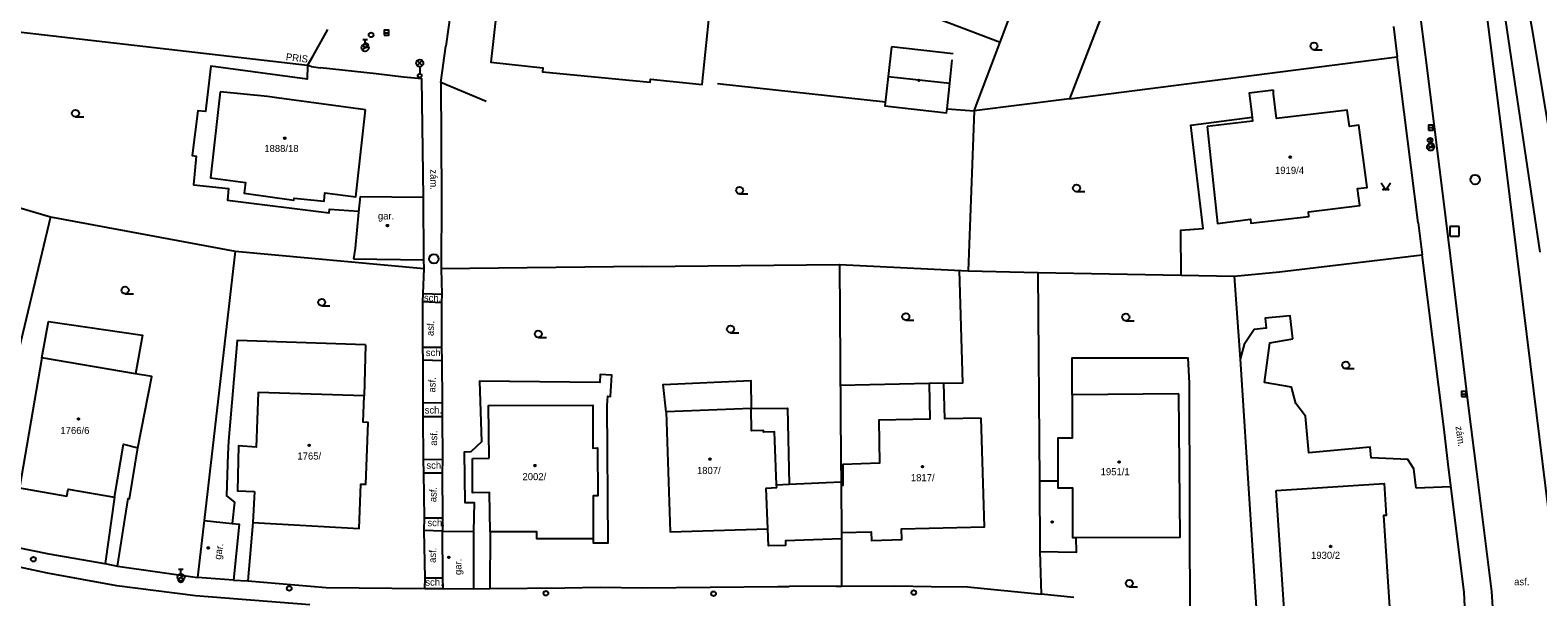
# Model space of a CAD drawing. Extents: x -737812 to -729375, y -1123000 to -1115500.
# Drawn here: x -735801.1 to -735641.7, y -1119148.4 to -1119088.5 of the extents above; entities that cross this region are included whole.
import ezdxf

# ---------------------------------------------------------------- set-up
doc = ezdxf.new("R2010")
doc.units = 0
for name, color, linetype in [('Doplněk polohopisu', 7, 'Continuous'), ('Hranice - ploty_ zdi', 7, 'Continuous'), ('Hranice parcel a úz_ celk', 7, 'Continuous'), ('Komunikace', 7, 'Continuous'), ('Pomocné popisy', 7, 'Continuous'), ('Popisy budov', 7, 'Continuous'), ('Popisy povr_ zn_ inž_ sítí', 7, 'Continuous'), ('Povr_ zn_ inž_ sítí - el_', 7, 'Continuous'), ('Povr_ zn_ inž_ sítí - kan_', 7, 'Continuous'), ('Povr_ zn_ inž_ sítí - tep_', 7, 'Continuous'), ('Povr_ zn_ inž_ sítí - vod_', 7, 'Continuous'), ('Stavební objekty', 7, 'Continuous'), ('Zeleň', 7, 'Continuous'), ('Značky druhů budov', 7, 'Continuous'), ('Značky druhů pozemků', 7, 'Continuous'), ('Čísla popisná', 7, 'Continuous')]:
    doc.layers.add(name, color=color, linetype=linetype)

msp = doc.modelspace()

# ---------------------------------------------------------------- linework, layer by layer
at = {"layer": 'Doplněk polohopisu'}
for p, q in [((-735771.8, -1119092.24), (-735771.2, -1119091.23)), ((-735759.54, -1119116.35), (-735757.58, -1119116.43)), ((-735757.61, -1119117.32), (-735759.58, -1119117.24)), ((-735759.58, -1119122.04), (-735757.63, -1119122.04)), ((-735757.6, -1119123.47), (-735759.56, -1119123.4)), ((-735759.56, -1119129.34), (-735757.54, -1119129.35)), ((-735757.56, -1119127.9), (-735759.54, -1119127.95)), ((-735757.52, -1119133.9), (-735759.52, -1119133.95)), ((-735759.49, -1119135.3), (-735757.54, -1119135.3)), ((-735759.43, -1119140.08), (-735757.52, -1119140.06)), ((-735757.51, -1119141.49), (-735759.45, -1119141.43)), ((-735757.49, -1119146.44), (-735759.36, -1119146.46)), ((-735759.39, -1119147.55), (-735757.46, -1119147.56))]:
    msp.add_line(p, q, dxfattribs=at)
at = {"layer": 'Hranice - ploty_ zdi'}
for p, q in [((-735755.72, -1119079.77), (-735757.15, -1119090.18)), ((-735771.2, -1119091.23), (-735769.65, -1119088.43)), ((-735657.01, -1119088.13), (-735656.6, -1119091.34)), ((-735757.68, -1119094.02), (-735757.15, -1119090.18)), ((-735771.4, -1119092.33), (-735771.8, -1119092.24)), ((-735771.4, -1119092.33), (-735770.42, -1119092.48)), ((-735764.51, -1119093.13), (-735770.42, -1119092.48)), ((-735654.39, -1119108.89), (-735656.6, -1119091.34)), ((-735761.65, -1119093.48), (-735764.51, -1119093.13)), ((-735654.39, -1119108.89), (-735653.96, -1119112.25)), ((-735651.65, -1119130.74), (-735653.96, -1119112.25)), ((-735759.58, -1119122.04), (-735759.58, -1119117.24)), ((-735757.61, -1119117.32), (-735757.63, -1119122.04)), ((-735759.56, -1119123.4), (-735759.58, -1119122.04)), ((-735757.63, -1119122.04), (-735757.6, -1119123.47)), ((-735759.54, -1119127.95), (-735759.56, -1119123.4)), ((-735757.6, -1119123.47), (-735757.56, -1119127.9)), ((-735759.56, -1119129.34), (-735759.54, -1119127.95)), ((-735759.52, -1119133.95), (-735759.56, -1119129.34)), ((-735757.56, -1119127.9), (-735757.54, -1119129.35)), ((-735757.54, -1119129.35), (-735757.52, -1119133.9)), ((-735651.2, -1119134.7), (-735651.65, -1119130.74)), ((-735759.49, -1119135.3), (-735759.52, -1119133.95)), ((-735757.52, -1119133.9), (-735757.54, -1119135.3)), ((-735759.43, -1119140.08), (-735759.49, -1119135.3)), ((-735757.54, -1119135.3), (-735757.52, -1119140.06)), ((-735759.45, -1119141.43), (-735759.43, -1119140.08)), ((-735757.52, -1119140.06), (-735757.51, -1119141.49)), ((-735759.36, -1119146.46), (-735759.45, -1119141.43)), ((-735802.76, -1119143.15), (-735799.12, -1119143.88)), ((-735791.88, -1119145.19), (-735783.42, -1119146.4)), ((-735759.39, -1119147.55), (-735759.36, -1119146.46)), ((-735769.8, -1119147.43), (-735759.39, -1119147.55)), ((-735744.6, -1119147.46), (-735740.86, -1119147.41)), ((-735740.86, -1119147.41), (-735736.38, -1119147.48)), ((-735715.91, -1119147.3), (-735720.88, -1119147.35)), ((-735715.91, -1119147.3), (-735715.35, -1119147.3)), ((-735705.85, -1119147.33), (-735702.02, -1119147.36)), ((-735702.02, -1119147.36), (-735694.23, -1119148.16)), ((-735690.79, -1119148.51), (-735694.23, -1119148.16))]:
    msp.add_line(p, q, dxfattribs=at)
for points in [[(-735759.53, -1119106.15), (-735759.71, -1119093.66), (-735761.65, -1119093.48)], [(-735757.68, -1119094.02), (-735757.63, -1119106.2), (-735757.65, -1119113.75), (-735757.58, -1119116.43), (-735757.61, -1119117.32)], [(-735759.58, -1119117.24), (-735759.54, -1119116.35), (-735759.45, -1119113.69), (-735759.47, -1119112.8)], [(-735660.15, -1119160.11), (-735658.35, -1119160.17), (-735656.8, -1119159.89), (-735655.25, -1119159.35), (-735653.84, -1119158.66), (-735652.69, -1119157.66), (-735651.57, -1119156.53), (-735650.67, -1119155.25), (-735650.1, -1119154.01), (-735649.66, -1119152.1), (-735649.43, -1119150.23), (-735649.52, -1119147.92), (-735651.2, -1119134.7)], [(-735799.12, -1119143.88), (-735793.02, -1119144.92), (-735791.88, -1119145.19)], [(-735779.62, -1119146.67), (-735778.08, -1119146.75), (-735769.8, -1119147.43)], [(-735754.25, -1119147.57), (-735752.52, -1119147.55), (-735744.6, -1119147.46)], [(-735736.38, -1119147.48), (-735722.06, -1119147.32), (-735720.88, -1119147.35)], [(-735715.35, -1119147.3), (-735709.71, -1119147.26), (-735705.85, -1119147.33)]]:
    msp.add_lwpolyline(points, dxfattribs=at)
at = {"layer": 'Hranice parcel a úz_ celk'}
for p, q in [((-735752.9, -1119096.05), (-735757.68, -1119094.02)), ((-735728.45, -1119094.13), (-735710.7, -1119096.09)), ((-735704.18, -1119096.81), (-735701.33, -1119097.05)), ((-735779.44, -1119111.89), (-735759.45, -1119113.69)), ((-735736.4, -1119113.51), (-735757.65, -1119113.75)), ((-735706.09, -1119125.87), (-735715.47, -1119126.07)), ((-735752.48, -1119141.56), (-735752.52, -1119147.55)), ((-735715.35, -1119142.31), (-735715.35, -1119147.3))]:
    msp.add_line(p, q, dxfattribs=at)
for points in [[(-735714.47, -1119083.71), (-735698.56, -1119089.78), (-735694.08, -1119077.87), (-735692.92, -1119074.95)], [(-735685.59, -1119081.12), (-735691.26, -1119095.77), (-735701.33, -1119097.05), (-735698.56, -1119089.78)], [(-735771.8, -1119092.24), (-735812.43, -1119087.56), (-735817.83, -1119102.69)], [(-735771.8, -1119092.24), (-735771.81, -1119093.7), (-735782.01, -1119092.3), (-735782.55, -1119097.11), (-735783.37, -1119097.02), (-735783.96, -1119101.77), (-735783.56, -1119101.81), (-735783.85, -1119104.87), (-735780.12, -1119105.25), (-735780.24, -1119106.49), (-735769.48, -1119107.82), (-735769.46, -1119107.42), (-735766.38, -1119107.63)], [(-735691.26, -1119095.77), (-735656.6, -1119091.34)], [(-735701.33, -1119097.05), (-735701.97, -1119113.97)], [(-735679.43, -1119114.42), (-735679.46, -1119109.64), (-735677.12, -1119109.46), (-735678.43, -1119098.54), (-735671.95, -1119097.69)], [(-735817.83, -1119102.69), (-735798.93, -1119108.25), (-735807.1, -1119142.22)], [(-735798.93, -1119108.25), (-735779.44, -1119111.89), (-735782.7, -1119140.34)], [(-735736.4, -1119113.51), (-735715.56, -1119113.27), (-735715.41, -1119133.94), (-735715.39, -1119136.27)], [(-735715.56, -1119113.27), (-735701.97, -1119113.97), (-735694.58, -1119114.14), (-735694.42, -1119136.21)], [(-735694.58, -1119114.14), (-735679.43, -1119114.42), (-735673.84, -1119114.53), (-735669.05, -1119114.06), (-735653.96, -1119112.25)], [(-735704.53, -1119125.82), (-735702.51, -1119125.78), (-735702.86, -1119113.92)], [(-735673.84, -1119114.53), (-735673.2, -1119123.31), (-735671.16, -1119155.01)], [(-735799.87, -1119123.16), (-735799.16, -1119119.3), (-735789.21, -1119120.76), (-735789.95, -1119124.83)], [(-735667.64, -1119121.16), (-735667.93, -1119118.71), (-735670.56, -1119118.95), (-735670.46, -1119120.03), (-735671.71, -1119120.15), (-735672.78, -1119121.76), (-735673.2, -1119123.31)], [(-735765.67, -1119121.79), (-735779.23, -1119121.31), (-735780.12, -1119131.97), (-735780.22, -1119133.33), (-735780.36, -1119137.74), (-735779.49, -1119138.4), (-735779.76, -1119140.66)], [(-735654.59, -1119136.93), (-735654.86, -1119134.89), (-735655.48, -1119133.91), (-735659.37, -1119133.72), (-735659.47, -1119132.59), (-735665.93, -1119133.21), (-735666.29, -1119129.33), (-735667.31, -1119127.99), (-735667.78, -1119126.25), (-735670.63, -1119125.77), (-735670.08, -1119121.57), (-735667.64, -1119121.16)], [(-735765.67, -1119121.79), (-735765.81, -1119127.18)], [(-735690.97, -1119127.08), (-735690.97, -1119123.14), (-735678.74, -1119123.14), (-735678.59, -1119125.84), (-735678.52, -1119152.02)], [(-735741.59, -1119142.31), (-735741.59, -1119142.72), (-735740.02, -1119142.71), (-735740.1, -1119128.21), (-735740.05, -1119127.22), (-735739.75, -1119127.24), (-735739.63, -1119124.97), (-735740.86, -1119124.91), (-735740.9, -1119125.76), (-735753.62, -1119125.62), (-735753.4, -1119132.04), (-735754.53, -1119133.11), (-735755.23, -1119133.12), (-735755.15, -1119138.46), (-735754.15, -1119138.46), (-735754.23, -1119141.51)], [(-735733.89, -1119128.85), (-735734.2, -1119125.96), (-735724.93, -1119125.56), (-735724.89, -1119128.52), (-735721.05, -1119128.46), (-735720.89, -1119136.52)], [(-735791.88, -1119145.19), (-735790.73, -1119138.04), (-735790.59, -1119138.06), (-735789.7, -1119132.66)], [(-735650.94, -1119136.78), (-735654.59, -1119136.93)], [(-735792.18, -1119137.9), (-735793.16, -1119144.9)], [(-735777.55, -1119140.58), (-735778.08, -1119146.75)], [(-735694.39, -1119143.65), (-735694.23, -1119148.16)]]:
    msp.add_lwpolyline(points, dxfattribs=at)
at = {"layer": 'Komunikace'}
for p, q in [((-735799.28, -1119145.93), (-735807.36, -1119144.17)), ((-735791.92, -1119147.25), (-735799.28, -1119145.93)), ((-735783.62, -1119148.32), (-735791.92, -1119147.25)), ((-735771.52, -1119149.29), (-735783.62, -1119148.32))]:
    msp.add_line(p, q, dxfattribs=at)
for points in [[(-735664.94, -1118992.1), (-735664.04, -1118994.71), (-735663.15, -1118997.47), (-735659.74, -1119009.64), (-735655.31, -1119027), (-735652.16, -1119039.82), (-735649.62, -1119050.45), (-735646.28, -1119066.71), (-735642.38, -1119088.3), (-735640.06, -1119102.33)], [(-735646.51, -1119149.53), (-735646.62, -1119147.87), (-735648.19, -1119135.16), (-735649.06, -1119128.23), (-735650.97, -1119112.36), (-735651.45, -1119108.36), (-735653.43, -1119092.49), (-735654.06, -1119087.56), (-735654.96, -1119080.63), (-735655.58, -1119077.71), (-735656.22, -1119075.74), (-735657.04, -1119073.89), (-735658.8, -1119071.22), (-735660.55, -1119069.35), (-735662.57, -1119067.7), (-735664.76, -1119066.47), (-735667.97, -1119064.95), (-735671.34, -1119063.59)], [(-735642.22, -1119160.27), (-735641.37, -1119155.35), (-735641.01, -1119154.6), (-735640.42, -1119154.05), (-735639.42, -1119153.8), (-735639.49, -1119148.63), (-735639.69, -1119146.66), (-735642.17, -1119126.63), (-735645.45, -1119100.1), (-735647.7, -1119082.26), (-735648.69, -1119075.66), (-735649.12, -1119073.35), (-735649.93, -1119070.97), (-735650.95, -1119068.79), (-735652.19, -1119066.83)]]:
    msp.add_lwpolyline(points, dxfattribs=at)
at = {"layer": 'Povr_ zn_ inž_ sítí - el_'}
for p, q in [((-735760.18, -1119092.25), (-735759.66, -1119091.72)), ((-735759.65, -1119092.25), (-735760.18, -1119091.72)), ((-735759.92, -1119092.36), (-735759.92, -1119093.11))]:
    msp.add_line(p, q, dxfattribs=at)
for centre, radius in [((-735759.92, -1119091.99), 0.375), ((-735759.92, -1119093.31), 0.2)]:
    msp.add_circle(centre, radius, dxfattribs=at)
at = {"layer": 'Povr_ zn_ inž_ sítí - kan_'}
for p, q in [((-735763.68, -1119088.77), (-735763.18, -1119088.77)), ((-735653.31, -1119098.81), (-735652.81, -1119098.81)), ((-735649.82, -1119126.98), (-735649.32, -1119126.98))]:
    msp.add_line(p, q, dxfattribs=at)
for points in [[(-735763.68, -1119089.02), (-735763.18, -1119089.02), (-735763.18, -1119088.52), (-735763.68, -1119088.52)], [(-735653.31, -1119099.06), (-735652.81, -1119099.06), (-735652.81, -1119098.56), (-735653.31, -1119098.56)], [(-735649.82, -1119127.23), (-735649.32, -1119127.23), (-735649.32, -1119126.73), (-735649.82, -1119126.73)]]:
    msp.add_lwpolyline(points, close=True, dxfattribs=at)
for centre in [(-735648.37, -1119104.31), (-735758.42, -1119112.69)]:
    msp.add_circle(centre, 0.5, dxfattribs=at)
at = {"layer": 'Povr_ zn_ inž_ sítí - tep_'}
for p, q in [((-735650.05, -1119109.28), (-735651.05, -1119109.28)), ((-735651.05, -1119109.28), (-735651.05, -1119110.28)), ((-735651.05, -1119110.28), (-735650.05, -1119110.28)), ((-735650.05, -1119110.28), (-735650.05, -1119109.28))]:
    msp.add_line(p, q, dxfattribs=at)
at = {"layer": 'Povr_ zn_ inž_ sítí - vod_'}
for p, q in [((-735765.94, -1119089.5), (-735765.44, -1119089.5)), ((-735765.69, -1119090), (-735765.69, -1119089.5)), ((-735765.98, -1119090.6), (-735765.39, -1119090.14)), ((-735653.37, -1119101.1), (-735652.78, -1119100.64)), ((-735653.33, -1119100), (-735652.83, -1119100)), ((-735653.08, -1119100.5), (-735653.08, -1119100)), ((-735785.45, -1119146.59), (-735784.86, -1119146.13)), ((-735785.41, -1119145.49), (-735784.91, -1119145.49)), ((-735785.16, -1119145.99), (-735785.16, -1119145.49))]:
    msp.add_line(p, q, dxfattribs=at)
for centre, radius in [((-735765.06, -1119089), 0.25), ((-735765.69, -1119090.37), 0.375), ((-735765.62, -1119090.11), 0.25), ((-735653.08, -1119100.87), 0.375), ((-735653.13, -1119100.14), 0.25), ((-735653.03, -1119100.67), 0.25), ((-735800.76, -1119144.45), 0.25), ((-735785.16, -1119146.36), 0.375), ((-735785.17, -1119146.65), 0.25), ((-735773.71, -1119147.54), 0.25), ((-735746.58, -1119148.05), 0.25), ((-735728.86, -1119148.1), 0.25), ((-735707.71, -1119147.98), 0.25)]:
    msp.add_circle(centre, radius, dxfattribs=at)
at = {"layer": 'Stavební objekty'}
for p, q in [((-735710.4, -1119093.39), (-735703.89, -1119094.11)), ((-735766.21, -1119106.08), (-735759.53, -1119106.15)), ((-735759.47, -1119112.8), (-735759.53, -1119106.15)), ((-735766.93, -1119112.69), (-735759.47, -1119112.8)), ((-735782.7, -1119140.34), (-735783.42, -1119146.4)), ((-735757.49, -1119146.44), (-735757.51, -1119141.49)), ((-735757.51, -1119141.49), (-735754.23, -1119141.51)), ((-735754.23, -1119141.51), (-735754.25, -1119147.57)), ((-735779.62, -1119146.67), (-735783.42, -1119146.4)), ((-735757.46, -1119147.56), (-735757.49, -1119146.44)), ((-735757.46, -1119147.56), (-735754.25, -1119147.57))]:
    msp.add_line(p, q, dxfattribs=at)
for points in [[(-735752.87, -1119080.41), (-735753.54, -1119086.37), (-735751.8, -1119086.56), (-735752.4, -1119091.89), (-735746.9, -1119092.47), (-735746.95, -1119092.9), (-735735.57, -1119094.01), (-735735.54, -1119093.67), (-735730.07, -1119094.25), (-735728.91, -1119082.93)], [(-735710.05, -1119090.25), (-735710.4, -1119093.39), (-735710.75, -1119096.52), (-735704.23, -1119097.24), (-735704.18, -1119096.81), (-735703.89, -1119094.11), (-735703.64, -1119091.63)], [(-735703.55, -1119090.99), (-735710.05, -1119090.25)], [(-735781.02, -1119095.03), (-735782.05, -1119104.13), (-735778.35, -1119104.61), (-735778.46, -1119105.75), (-735773.21, -1119106.48), (-735773.18, -1119106.28), (-735770.02, -1119106.59), (-735769.94, -1119105.69), (-735766.67, -1119106.11), (-735765.64, -1119096.93)], [(-735765.64, -1119096.93), (-735775.02, -1119095.65), (-735776.01, -1119095.51), (-735781.02, -1119095.03)], [(-735669.67, -1119094.85), (-735672.25, -1119095.16), (-735671.95, -1119097.69), (-735671.9, -1119098.13), (-735676.69, -1119098.69)], [(-735676.69, -1119098.69), (-735675.59, -1119108.94), (-735672.12, -1119108.5), (-735672.07, -1119108.91), (-735665.93, -1119108.2), (-735665.98, -1119107.73), (-735660.57, -1119107.05), (-735660.8, -1119105.26), (-735659.79, -1119105.13), (-735660.67, -1119098.56), (-735661.66, -1119098.69), (-735661.88, -1119096.96), (-735669.37, -1119097.83), (-735669.67, -1119095.22), (-735669.67, -1119094.85)], [(-735766.21, -1119106.08), (-735766.39, -1119107.74), (-735766.73, -1119111.55), (-735766.93, -1119112.69)], [(-735799.87, -1119123.16), (-735802.21, -1119136.91), (-735797.22, -1119137.79), (-735797.09, -1119137.03), (-735792.18, -1119137.9), (-735791.22, -1119132.29), (-735789.7, -1119132.66), (-735788.25, -1119125.12), (-735789.95, -1119124.83)], [(-735789.95, -1119124.83), (-735799.87, -1119123.16)], [(-735700.57, -1119129.54), (-735704.43, -1119129.62), (-735704.53, -1119125.82), (-735706.09, -1119125.87), (-735706, -1119129.65), (-735711.39, -1119129.76), (-735711.31, -1119134.3), (-735715.21, -1119134.42), (-735715.19, -1119136.67), (-735715.39, -1119136.67)], [(-735777.55, -1119140.58), (-735766.32, -1119141.21), (-735766.15, -1119136.51), (-735765.62, -1119136.53), (-735765.37, -1119129.99), (-735765.91, -1119129.97), (-735765.81, -1119127.18), (-735776.98, -1119126.81), (-735777.21, -1119132.6), (-735779.07, -1119132.45), (-735779.18, -1119137.22), (-735777.39, -1119137.28)], [(-735690.97, -1119127.08), (-735690.96, -1119131.65), (-735692.48, -1119131.64), (-735692.47, -1119136.21), (-735692.46, -1119136.9), (-735690.94, -1119136.89), (-735690.92, -1119142.14), (-735690.53, -1119142.14), (-735679.56, -1119142.1), (-735679.67, -1119126.97)], [(-735679.67, -1119126.97), (-735690.97, -1119127.08)], [(-735752.59, -1119133.77), (-735752.66, -1119128.21), (-735741.63, -1119128.15), (-735741.62, -1119132.69), (-735741.12, -1119132.68), (-735741.11, -1119137.74), (-735741.6, -1119137.74), (-735741.59, -1119142.31), (-735747.53, -1119142.31), (-735747.53, -1119141.56), (-735752.48, -1119141.56), (-735752.54, -1119137.4), (-735754.34, -1119137.42), (-735754.36, -1119133.8)], [(-735724.89, -1119128.52), (-735733.89, -1119128.85)], [(-735733.89, -1119128.85), (-735733.46, -1119141.54), (-735723.11, -1119141.23), (-735723.31, -1119136.92), (-735722.19, -1119136.87)], [(-735722.19, -1119136.87), (-735722.2, -1119136.58), (-735722.41, -1119130.98), (-735723.58, -1119131), (-735723.59, -1119130.85), (-735724.85, -1119130.87), (-735724.89, -1119128.52)], [(-735715.35, -1119141.62), (-735712.2, -1119141.55), (-735712.18, -1119142.46), (-735708.97, -1119142.38), (-735709, -1119141.23), (-735700.23, -1119141.02), (-735700.57, -1119129.54)], [(-735754.36, -1119133.8), (-735752.59, -1119133.77)], [(-735777.39, -1119137.28), (-735777.55, -1119140.58)], [(-735722.2, -1119136.58), (-735720.89, -1119136.52), (-735715.39, -1119136.27), (-735715.39, -1119136.67), (-735715.35, -1119141.62), (-735715.35, -1119142.31), (-735721.26, -1119142.49), (-735721.25, -1119142.99), (-735723.06, -1119143.04), (-735723.11, -1119141.23)], [(-735692.47, -1119136.21), (-735694.42, -1119136.21), (-735694.39, -1119143.65), (-735690.51, -1119143.7), (-735690.53, -1119142.14)], [(-735669.39, -1119137.19), (-735657.99, -1119136.43), (-735657.78, -1119139.84), (-735658.07, -1119139.84), (-735657.4, -1119150.05), (-735658.63, -1119150.13), (-735658.6, -1119150.53), (-735667.18, -1119151.11), (-735667.21, -1119150.71), (-735668.49, -1119150.8)], [(-735668.49, -1119150.8), (-735669.39, -1119137.19)], [(-735782.7, -1119140.34), (-735779.76, -1119140.66)], [(-735779.76, -1119140.66), (-735778.99, -1119140.74), (-735779.62, -1119146.67)]]:
    msp.add_lwpolyline(points, dxfattribs=at)
at = {"layer": 'Zeleň'}
msp.add_line((-735646.44, -1119078.74), (-735641.52, -1119111.98), dxfattribs=at)
at = {"layer": 'Značky druhů budov'}
for centre in [(-735707.15, -1119093.81), (-735774.18, -1119099.93), (-735667.91, -1119101.93), (-735763.33, -1119109.16), (-735795.99, -1119129.63), (-735771.6, -1119132.41), (-735729.24, -1119133.86), (-735686, -1119134.16), (-735747.74, -1119134.54), (-735706.78, -1119134.67), (-735693.07, -1119140.52), (-735782.28, -1119143.25), (-735663.64, -1119143.1), (-735756.85, -1119144.25)]:
    msp.add_circle(centre, 0.0875, dxfattribs=at)
at = {"layer": 'Značky druhů pozemků'}
for p, q in [((-735665.4, -1119090.57), (-735664.53, -1119090.57)), ((-735796.3, -1119097.68), (-735795.43, -1119097.68)), ((-735726.11, -1119105.82), (-735725.23, -1119105.82)), ((-735690.5, -1119105.58), (-735689.62, -1119105.58)), ((-735791.06, -1119116.38), (-735790.19, -1119116.38)), ((-735770.28, -1119117.66), (-735769.41, -1119117.66)), ((-735708.55, -1119119.18), (-735707.68, -1119119.18)), ((-735685.29, -1119119.23), (-735684.42, -1119119.23)), ((-735747.39, -1119121.01), (-735746.52, -1119121.01)), ((-735727.07, -1119120.5), (-735726.2, -1119120.5)), ((-735662.04, -1119124.29), (-735661.17, -1119124.29)), ((-735684.92, -1119147.38), (-735684.05, -1119147.38))]:
    msp.add_line(p, q, dxfattribs=at)
msp.add_lwpolyline([(-735658.3, -1119104.64), (-735657.8, -1119105.39), (-735657.3, -1119104.64)], dxfattribs=at)
for centre, radius in [((-735665.4, -1119090.19), 0.375), ((-735796.3, -1119097.3), 0.375), ((-735726.11, -1119105.45), 0.375), ((-735690.5, -1119105.21), 0.375), ((-735658.05, -1119105.34), 0.05), ((-735657.55, -1119105.34), 0.05), ((-735791.06, -1119116), 0.375), ((-735770.28, -1119117.28), 0.375), ((-735727.07, -1119120.12), 0.375), ((-735708.55, -1119118.8), 0.375), ((-735685.29, -1119118.85), 0.375), ((-735747.39, -1119120.63), 0.375), ((-735662.04, -1119123.92), 0.375), ((-735684.92, -1119147), 0.375)]:
    msp.add_circle(centre, radius, dxfattribs=at)

# ---------------------------------------------------------------- texts
at = {"layer": 'Pomocné popisy'}
for s, rotation, p in [('zám.', 270.2352, (-735758.81, -1119103.22)), ('sch.', 357.6627, (-735759.49, -1119117.16)), ('asf.', 87.5603, (-735758.45, -1119120.86)), ('asf.', 87.5603, (-735758.28, -1119126.83)), ('asf.', 87.5603, (-735758.11, -1119132.46)), ('zám.', 278.1254, (-735650.45, -1119130.42)), ('asf.', 87.5603, (-735758.17, -1119138.43)), ('asf.', 87.5603, (-735758.23, -1119144.85))]:
    msp.add_text(s, height=0.75, rotation=rotation, dxfattribs=at).set_placement(p)
for s, p in [('sch.', (-735759.28, -1119122.97)), ('sch.', (-735759.4, -1119129.04)), ('sch.', (-735759.22, -1119134.89)), ('sch.', (-735759.11, -1119140.96)), ('sch.', (-735759.33, -1119147.25)), ('asf.', (-735644.25, -1119147.2))]:
    msp.add_text(s, height=0.75, dxfattribs=at).set_placement(p)
at = {"layer": 'Popisy budov'}
msp.add_text('gar.', height=0.75, dxfattribs=at).set_placement((-735764.34, -1119108.52))
for rotation, p in [(81.1943, (-735780.94, -1119144.53)), (89.4552, (-735755.52, -1119146.12))]:
    msp.add_text('gar.', height=0.75, rotation=rotation, dxfattribs=at).set_placement(p)
at = {"layer": 'Popisy povr_ zn_ inž_ sítí'}
msp.add_text('PRIS', height=0.75, rotation=353.4293, dxfattribs=at).set_placement((-735774.1, -1119091.68))
at = {"layer": 'Čísla popisná'}
for s, p in [('1888/18', (-735776.35, -1119101.39)), ('1919/4', (-735669.52, -1119103.7)), ('1766/6', (-735797.9, -1119131.21)), ('1765/', (-735772.85, -1119133.91)), ('2002/', (-735749.06, -1119136.09)), ('1807/', (-735730.62, -1119135.44)), ('1817/', (-735708.01, -1119136.2)), ('1951/1', (-735687.95, -1119135.57)), ('1930/2', (-735665.71, -1119144.41))]:
    msp.add_text(s, height=0.75, dxfattribs=at).set_placement(p)

doc.saveas('drawing.dxf')
